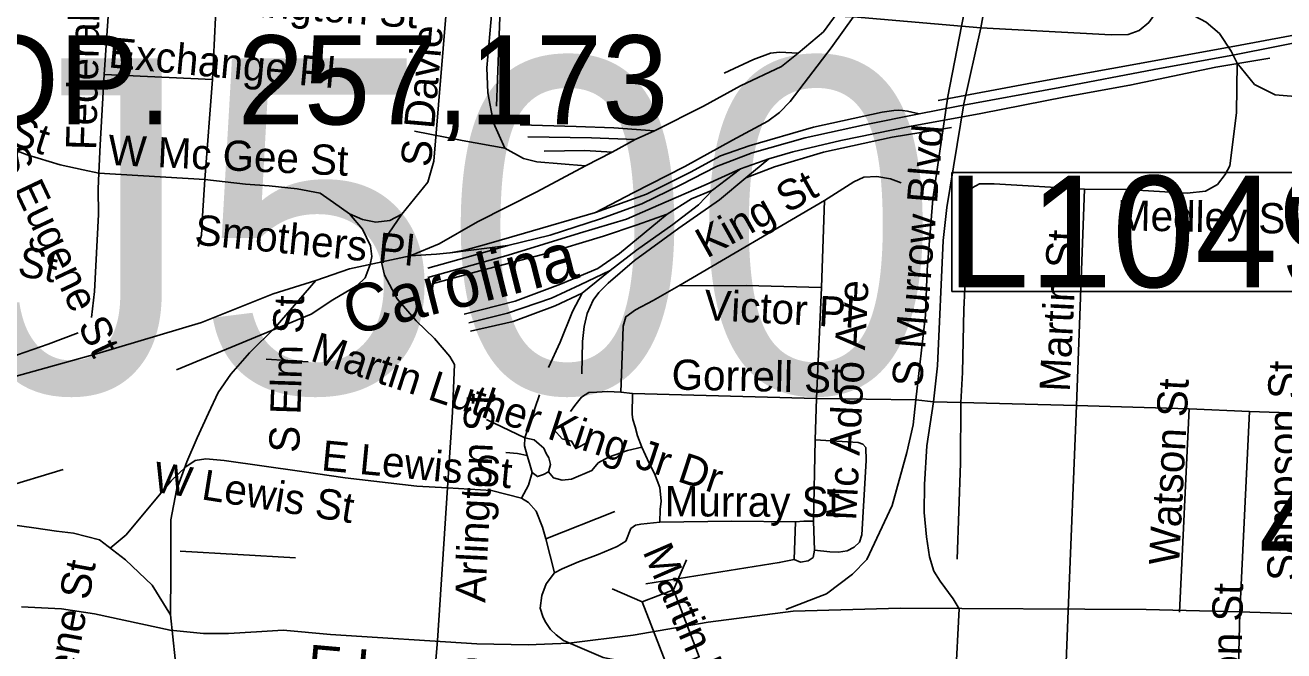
# Model space of a CAD drawing. Extents: x 1662474 to 1856135, y 779280 to 917889.
# Drawn here: x 1765413 to 1769369, y 843297 to 845263 of the extents above; entities that cross this region are included whole.
import ezdxf

# ---------------------------------------------------------------- set-up
doc = ezdxf.new("R2010")
doc.units = 0
for name, color, linetype in [('Cogo Default Point CELL', 7, 'Continuous'), ('Exist Civil Demographics City Label', 7, 'Continuous'), ('Exist Railroad Mainline', 7, 'Continuous'), ('Exist Railroad Mainline Label', 7, 'Continuous'), ('Exist Railroad Siding', 7, 'Continuous'), ('Exist Road Non-System Structure Non-Sys NCDOT Attributed CELL', 7, 'Continuous'), ('Exist Road Non-System Structure Non-Sys Other Number Label', 7, 'Continuous'), ('Exist Road Non-System Type 51', 7, 'Continuous'), ('Exist Road Non-System Type 51 Label', 7, 'Continuous'), ('Exist Road Secondary Type 51 Label', 7, 'Continuous'), ('Exist Road Secondary Type 51 Undivided 4 Lane Attributed', 7, 'Continuous'), ('Prop Horizontal Alignment Station Label', 7, 'Continuous')]:
    doc.layers.add(name, color=color, linetype=linetype)

msp = doc.modelspace()

# ---------------------------------------------------------------- linework, layer by layer
at = {"layer": 'Exist Railroad Mainline'}
for p, q in [((1767258.3, 844864.2), (1767330.7, 844903.8)), ((1767330.7, 844903.8), (1767391, 844931.4)), ((1767174.4, 844820.6), (1767258.3, 844864.2)), ((1766930.6, 844570.2), (1766748.7, 844547.7)), ((1766192.9, 844418.9), (1766326.3, 844460.5))]:
    msp.add_line(p, q, dxfattribs=at)
for points in [[(1767842.3, 845174.6), (1767922.5, 845242.2), (1767985.3, 845327.9), (1768057.7, 845435.4), (1768138.5, 845550.6), (1768184.9, 845636.4), (1768205.2, 845700.3), (1768213.6, 845758.5), (1768252.5, 845942.5), (1768251.6, 846075.7), (1768249.7, 846093.7)], [(1770386.9, 845391.2), (1770188.9, 845352.6), (1769952.6, 845309.8), (1769722.3, 845265.3), (1769478.2, 845222.6), (1769213.9, 845170.3), (1768961.5, 845123.9), (1768665.3, 845067.6), (1768346, 845008.9), (1768223.1, 844984.4)], [(1767391, 844931.4), (1767545.2, 845008.4), (1767661.7, 845072), (1767789.9, 845133), (1767842.3, 845174.6)], [(1768223.1, 844984.4), (1768050.8, 844949.5), (1767864.5, 844908.6), (1767698.4, 844861.8), (1767586.3, 844818.5), (1767473.8, 844761), (1767350.8, 844702.1), (1767221.2, 844654.6), (1767062.9, 844603.6), (1766930.6, 844570.2)], [(1766622.8, 844538.1), (1766714.8, 844575.6), (1766835, 844645), (1767021.7, 844739.7), (1767174.4, 844820.6)], [(1767205.2, 844674.6), (1766983, 844609.9), (1766862.8, 844574.9), (1766794.8, 844555.6), (1766748.7, 844547.7), (1766748.2, 844547.7), (1766705.6, 844543.3), (1766622.8, 844538.1)], [(1766326.3, 844460.5), (1766432.4, 844497.7), (1766622.8, 844538.1)], [(1765869.4, 843409.6), (1765871.2, 843541), (1765871.2, 843709.1), (1765888.6, 843802.3), (1765921.1, 843891.2), (1765953.6, 843965.8), (1765988.9, 844043.8), (1766019.7, 844109.2), (1766059.2, 844165.9), (1766118.4, 844233.7), (1766198.5, 844312.6), (1766326.3, 844460.5)], [(1765346.6, 844149.6), (1765637, 844230), (1765967.6, 844328.3), (1766192.9, 844418.9)], [(1764930.8, 843832.1), (1765046.4, 843785.5), (1765213.9, 843730.5), (1765325.9, 843699.7), (1765439.8, 843683.2), (1765511.8, 843672.6)], [(1765511.8, 843672.6), (1765564.5, 843667.2), (1765647.2, 843645.4), (1765728.1, 843582.7), (1765812.7, 843503.7), (1765869.4, 843409.6)], [(1765905.9, 843027.4), (1765903.7, 843124.9), (1765884.6, 843271.8), (1765869.4, 843409.6)]]:
    msp.add_lwpolyline(points, dxfattribs=at)
at = {"layer": 'Exist Railroad Siding'}
for p, q in [((1767750.2, 844843.3), (1767661.9, 844811.7)), ((1767750.2, 844843.3), (1767677.8, 844783.8)), ((1767573.6, 844744.2), (1767661.9, 844811.7)), ((1767163.6, 844421.1), (1767252, 844492.4)), ((1765338.3, 843807.6), (1765532.5, 843866.6))]:
    msp.add_line(p, q, dxfattribs=at)
for points in [[(1767205.2, 844674.6), (1767323.6, 844735.8), (1767486.2, 844818.9), (1767636.5, 844901.8), (1767747, 844961.2), (1767783.7, 844989.1), (1767817.2, 845022.8), (1767946.4, 845192.2), (1768089.7, 845393.1), (1768194.5, 845562.6), (1768223.1, 845628.7), (1768239.1, 845686.1), (1768248, 845737.8), (1768270.4, 845867.9), (1768269.5, 846003), (1768249.7, 846093.7)], [(1766906.6, 845550.2), (1766879.4, 845306.5), (1766864.2, 845128.6), (1766867.6, 845050.7), (1766885, 844956.5), (1766920.8, 844876.3)], [(1770386.9, 845391.2), (1770269.1, 845392), (1770117, 845369.1), (1769836.5, 845312.8), (1769512.3, 845252.8), (1769232.2, 845200.4), (1768915.6, 845142.2), (1768579.3, 845082.1), (1768283.1, 845026.1)], [(1767609.6, 845112.1), (1767702.1, 845155.5), (1767756, 845175.1), (1767784, 845178.1), (1767842.3, 845174.6)], [(1769325.6, 845159.8), (1769155.7, 845130.8), (1768885.4, 845074.2), (1768683.1, 845037.7), (1768416.8, 844985.3), (1768192.8, 844944.6), (1767976.5, 844900.1), (1767826.2, 844864.8), (1767750.2, 844843.3)], [(1768223.1, 844984.4), (1768186.5, 844992.3), (1768171.1, 844994.6), (1768157.7, 844995.5), (1768142.9, 844995.2), (1768107, 844989.3), (1767890.8, 844942.2), (1767688.7, 844883.7), (1767598.4, 844852.3), (1767503.8, 844800.8), (1767365.6, 844731.7), (1767205.2, 844674.6)], [(1767391, 844931.4), (1767262.8, 844940.3), (1767145.1, 844945), (1766968.9, 844949.9)], [(1768324.7, 844941.6), (1768138.6, 844910.9), (1767922.3, 844864.4), (1767768.1, 844817.4), (1767677.8, 844783.8)], [(1766920.8, 844876.3), (1766786.7, 844901.1), (1766637, 844930.1)], [(1767330.7, 844903.8), (1767192.6, 844908.5), (1766992.8, 844912)], [(1766920.8, 844876.3), (1766979.5, 844843.6), (1767021.4, 844833.9), (1767174.4, 844820.6)], [(1767044.7, 844867.6), (1767172.4, 844868.9), (1767258.3, 844864.2)], [(1767661.9, 844811.7), (1767553.9, 844762.7), (1767403.6, 844697.5), (1767303.3, 844653.9), (1767155, 844609), (1766930.7, 844540.4), (1766678.2, 844470)], [(1767677.8, 844783.8), (1767595.6, 844714.2), (1767467.1, 844624.9), (1767328.2, 844523.7), (1767246, 844452.5), (1767216.5, 844422.6), (1767198.3, 844398.4), (1767179.4, 844356.7), (1767169.7, 844316.6), (1767164.8, 844268.7), (1767162.4, 844167)], [(1767252, 844492.4), (1767334.4, 844556.1), (1767449, 844637.1), (1767529.3, 844698.5), (1767573.6, 844744.2)], [(1767431.2, 844669.3), (1767507.4, 844717), (1767573.6, 844744.2)], [(1766692.2, 844449.7), (1766842, 844491), (1767043, 844543.3), (1767230.9, 844600.5), (1767337, 844635.8), (1767431.2, 844669.3)], [(1767431.2, 844669.3), (1767358.8, 844609.7), (1767281, 844545.4), (1767213.1, 844498.5), (1767095.9, 844449.4), (1766953.7, 844396.1), (1766793.3, 844355.1)], [(1766678.4, 844499.9), (1766820.7, 844539), (1766930.6, 844570.2)], [(1766807.2, 844327.2), (1766929.6, 844358.2), (1767067.8, 844405.6), (1767157.9, 844446.8), (1767252, 844492.4)], [(1767163.6, 844421.1), (1767079.4, 844381.4), (1766947.1, 844332.3), (1766813.2, 844301.2)], [(1767058.4, 844187.5), (1767094.8, 844267.2), (1767133.5, 844363.2), (1767163.6, 844421.1)], [(1765579.3, 844296.2), (1765485, 844261), (1765388.8, 844227.5), (1765296.8, 844186)]]:
    msp.add_lwpolyline(points, dxfattribs=at)
at = {"layer": 'Exist Road Non-System Structure Non-Sys NCDOT Attributed CELL'}
for p, q in [((1767492, 843582.7), (1767450.4, 843488.6)), ((1767258.1, 843492.2), (1767352.2, 843450.6))]:
    msp.add_line(p, q, dxfattribs=at)
msp.add_lwpolyline([(1767450.4, 843488.6), (1767531.8, 843278.5), (1767433.6, 843240.4), (1767352.2, 843450.6)], close=True, dxfattribs=at)
at = {"layer": 'Exist Road Non-System Type 51'}
for p, q in [((1765682.9, 845429.2), (1765661.1, 845108.5)), ((1766017.9, 845410.6), (1766001.4, 845092.8)), ((1766907.6, 845345.2), (1766895, 845008.2)), ((1768355.9, 845259.7), (1768417, 845254.5)), ((1766001.4, 845092.8), (1765661.1, 845108.5)), ((1766001.4, 845092.8), (1765978.2, 844778.4)), ((1765978.2, 844778.4), (1765645.1, 844798.4)), ((1768742.2, 844747.9), (1768717.9, 844067.4)), ((1767467.1, 844443.4), (1767925.4, 844712.5)), ((1767925.4, 844712.5), (1767916.2, 844439)), ((1765631, 844425.6), (1765621.2, 844344)), ((1767916.2, 844439), (1767900, 844090.2)), ((1766311.6, 844355), (1765888.8, 844179.9)), ((1766170.9, 844213.9), (1766302.1, 844205.4)), ((1767285.6, 844110.1), (1767321.5, 844105.9)), ((1766983.4, 843966.4), (1767029.6, 844101.8)), ((1767321.5, 844105.9), (1767900, 844090.2)), ((1767900, 844090.2), (1767896, 843959.8)), ((1767900, 844090.2), (1768212.1, 844085.2)), ((1768212.1, 844085.2), (1768267.9, 844079.9)), ((1768267.9, 844079.9), (1768353.8, 844076.8)), ((1768353.8, 844076.8), (1768717.9, 844067.4)), ((1768717.9, 844067.4), (1768691, 843423)), ((1768717.9, 844067.4), (1769071.9, 844057.1)), ((1769071.9, 844057.1), (1769041.6, 843418.2)), ((1769071.9, 844057.1), (1769261.1, 844048.7)), ((1769261.1, 844048.7), (1769230.9, 843417.5)), ((1769261.1, 844048.7), (1769448, 844042.9)), ((1766983.4, 843966.4), (1766863.2, 844024.4)), ((1767896, 843959.8), (1767891.1, 843704.9)), ((1766740.4, 843809.1), (1766708.6, 843329.6)), ((1767266.1, 843735.1), (1767049.4, 843648.4)), ((1767829.6, 843583.6), (1767833.9, 843702.8)), ((1767891.1, 843704.9), (1767894.5, 843612.8)), ((1767049.4, 843648.4), (1767077.1, 843541.9)), ((1766262.8, 843589.4), (1765900.2, 843610.2)), ((1768348.5, 843429), (1768325.1, 842949.5)), ((1768691, 843423), (1768673.1, 842944.5)), ((1769230.9, 843417.5), (1769218.4, 842932.8))]:
    msp.add_line(p, q, dxfattribs=at)
for points in [[(1768447.2, 846040.9), (1768430.4, 845693.9), (1768413.4, 845559.4), (1768388.9, 845424), (1768355.9, 845259.7)], [(1768514.6, 846033.8), (1768493.9, 845712.8), (1768479.5, 845604.6), (1768417, 845254.5)], [(1766596.6, 844669.4), (1766679, 844769.7), (1766697.4, 844835.9), (1766741.5, 845367.9), (1766907.6, 845345.2)], [(1768417, 845254.5), (1768826.1, 845232.2), (1768880, 845233.2), (1768914.4, 845246.6), (1768944.6, 845271.5), (1768965.4, 845300.4), (1768975.6, 845337.9)], [(1768975.6, 845337.9), (1769005.8, 845326.7), (1769086.9, 845292.2), (1769125.1, 845272.6), (1769166.6, 845236.4), (1769204.1, 845181.5), (1769222.8, 845143.7)], [(1767883.4, 845294.4), (1768016.5, 845289.1), (1768355.9, 845259.7)], [(1768355.9, 845259.7), (1768312.6, 845039.2), (1768265.9, 844716.2), (1768248.5, 844493.9), (1768243, 844351.6), (1768212.1, 844085.2)], [(1768417, 845254.5), (1768363.8, 845015.4), (1768309.6, 844690.4), (1768298.1, 844586.8), (1768280.2, 844192.2), (1768267.9, 844079.9)], [(1769222.8, 845143.7), (1769220.9, 844987.2), (1769199.4, 844821.2), (1769184.8, 844793.6), (1769160.4, 844762.6), (1769122.5, 844741.1), (1769065.4, 844735.1), (1768873.4, 844746.9), (1768742.2, 844747.9)], [(1769222.8, 845143.7), (1769277.4, 845076.2), (1769342.1, 845043.7), (1769622, 845021.2), (1769759.2, 845014.4), (1769912.2, 845003.6), (1770172.9, 844979.7), (1770255.6, 844973.9)], [(1765661.1, 845108.5), (1765648.6, 844887.5), (1765645.1, 844798.4)], [(1765645.1, 844798.4), (1765595.9, 844808), (1765523.4, 844824.2), (1765418.9, 844855.5), (1765299.5, 844900.7)], [(1765645.1, 844798.4), (1765642.9, 844748.7), (1765643.1, 844668.4), (1765631, 844425.6)], [(1767925.4, 844712.5), (1768017.4, 844770.8), (1768049.1, 844785.7), (1768090.2, 844787.2), (1768133.4, 844779.7), (1768166.1, 844768.1)], [(1765978.2, 844778.4), (1765970.9, 844663.4), (1765967.5, 844603), (1765957.2, 844567.9)], [(1766340.1, 844735.4), (1766267.8, 844748.9), (1766180.4, 844757.9), (1766105.2, 844763.7), (1765978.2, 844778.4)], [(1768742.2, 844747.9), (1768458.8, 844764.7), (1768412.6, 844764.7), (1768389.8, 844752.1), (1768382.6, 844725.9), (1768379.2, 844693.9), (1768363, 844369.2), (1768359.2, 844172.1), (1768353.8, 844076.8)], [(1766432.6, 844670.5), (1766382.1, 844705.7), (1766340.1, 844735.4)], [(1766311.6, 844355), (1766380.4, 844399.6), (1766457, 844445.2), (1766481.4, 844469.4), (1766497.4, 844510.7), (1766502.4, 844536.6), (1766498.1, 844569.4), (1766473, 844621.7), (1766432.6, 844670.5)], [(1766596.6, 844669.4), (1766558.9, 844649.2), (1766515, 844644.2), (1766473, 844651.9), (1766432.6, 844670.5)], [(1766596.6, 844669.4), (1766556.1, 844609.1), (1766539.4, 844563.2), (1766532.6, 844518.2), (1766542, 844477.6), (1766582.4, 844403), (1766642.5, 844334.2), (1766700, 844278.4), (1766748, 844222.2), (1766762.1, 844196.8)], [(1767285.6, 844110.1), (1767290.5, 844253.2), (1767293.1, 844317.2), (1767300.8, 844346.9), (1767331.8, 844368.4), (1767387.1, 844397.8), (1767467.1, 844443.4)], [(1767467.1, 844443.4), (1767679, 844445), (1767916.2, 844439)], [(1766762.1, 844196.8), (1766756.6, 844047.2), (1766740.4, 843809.1)], [(1767127.2, 844049), (1767140.6, 844067.4), (1767161.9, 844094.1), (1767184.5, 844108.6), (1767209.6, 844110.1), (1767243.4, 844111.4), (1767285.6, 844110.1)], [(1767321.5, 844105.9), (1767321.2, 844039.8), (1767322.6, 844023.8), (1767329.9, 844000.4), (1767337.5, 843972.9), (1767351.1, 843937.4)], [(1768212.1, 844085.2), (1768203.9, 844007), (1768184.2, 843920.1), (1768137.8, 843753.2), (1768058.2, 843584.2), (1768013.9, 843537.4), (1767932.2, 843476), (1767803.6, 843427.2)], [(1768267.9, 844079.9), (1768246.6, 843941.6), (1768240.1, 843819.6), (1768238.6, 843731.7), (1768245.9, 843655.2), (1768255.4, 843592.2), (1768269.5, 843547.4), (1768288.9, 843515.4), (1768330.1, 843460.2), (1768348.5, 843429)], [(1768353.8, 844076.8), (1768353, 843886.2), (1768342.5, 843584.7)], [(1767074.5, 843992.5), (1767101.4, 843963.2), (1767130.4, 843955.9), (1767143.6, 843932.7), (1767185.2, 843953.7)], [(1766991.1, 843910.9), (1766982.6, 843941.1), (1766983.4, 843966.4)], [(1767057.5, 843859.5), (1767064.4, 843882.4), (1767059.4, 843903.6), (1767050.6, 843917.5), (1767043.4, 843933.5), (1767028.9, 843945.9), (1767012.9, 843960), (1766983.4, 843966.4)], [(1767896, 843959.8), (1768030.9, 843951.4), (1768045.9, 843946.9), (1768055.9, 843935.9), (1768056.6, 843895.4), (1768042.5, 843661.9), (1768035.6, 843638.2), (1768018.9, 843623.2), (1767997.1, 843611.4), (1767969.2, 843607.2), (1767942, 843608), (1767894.5, 843612.8)], [(1766991.1, 843910.9), (1766960.9, 843916.7), (1766923.9, 843920.1)], [(1767007.1, 843857.4), (1766997.9, 843886.5), (1766991.1, 843910.9)], [(1767351.1, 843937.4), (1767306.6, 843926.2), (1767246.6, 843905.9), (1767214.4, 843887.4)], [(1767351.1, 843937.4), (1767374.5, 843886.5), (1767391.4, 843854), (1767407.4, 843810.7), (1767412.6, 843767.1), (1767409.1, 843740.9), (1767407.4, 843700.9)], [(1766282.9, 843860.5), (1766038.9, 843894.9), (1765980.9, 843899.9), (1765947.2, 843894.9), (1765917.9, 843874.7), (1765871.6, 843830.9), (1765823.6, 843773.4), (1765730.1, 843661.1), (1765679.9, 843619.9)], [(1767057.5, 843859.5), (1767073.5, 843841.1), (1767100.5, 843833.5), (1767130.6, 843836.9), (1767194.5, 843863.2), (1767214.4, 843887.4)], [(1766282.9, 843860.5), (1766418.6, 843840.6), (1766644.6, 843813.9), (1766740.4, 843809.1)], [(1766973.5, 843777.1), (1766995.2, 843817.2), (1767007.1, 843857.4)], [(1767007.1, 843857.4), (1767023.1, 843844.5), (1767042.2, 843850.6), (1767057.5, 843859.5)], [(1766740.4, 843809.1), (1766879.2, 843800.7), (1766973.5, 843777.1)], [(1766973.5, 843777.1), (1766995.2, 843762.6), (1767019.6, 843735.4), (1767039.1, 843685.5), (1767049.4, 843648.4)], [(1767301.4, 843641.7), (1767316.8, 843681.2), (1767331.8, 843692.2), (1767348.2, 843695.4), (1767407.4, 843700.9)], [(1767407.4, 843700.9), (1767634.6, 843704.1), (1767833.9, 843702.8)], [(1767833.9, 843702.8), (1767860.1, 843704.9), (1767891.1, 843704.9)], [(1767077.1, 843541.9), (1767100.5, 843554.5), (1767152.5, 843576.9), (1767214.1, 843599.7), (1767273.8, 843624.9), (1767301.4, 843641.7)], [(1767829.6, 843583.6), (1767849.9, 843575.5), (1767874.2, 843579.4), (1767890.2, 843590.4), (1767894.5, 843612.8)], [(1767363.8, 843507.8), (1767783.4, 843574.4), (1767829.6, 843583.6)], [(1767105.5, 843329.9), (1767081.9, 843347.4), (1767064.4, 843364.2), (1767047.5, 843388.9), (1767040.6, 843404.4), (1767031.5, 843430.9), (1767036.5, 843471), (1767050.6, 843507), (1767077.1, 843541.9)], [(1766708.6, 843329.6), (1766693.6, 843145.6), (1766672.1, 842761.4)], [(1767504.1, 843207.2), (1767445.4, 843237.2), (1767347, 843253.2), (1767229.9, 843276), (1767105.5, 843329.9)]]:
    msp.add_lwpolyline(points, dxfattribs=at)
at = {"layer": 'Exist Road Secondary Type 51 Undivided 4 Lane Attributed'}
msp.add_lwpolyline([(1765401.1, 843434.8), (1765527, 843429.1), (1765631.2, 843413), (1765868.8, 843361.5), (1765974.1, 843351.2), (1766051.9, 843351.2), (1766140.1, 843356.9), (1766223.9, 843361.4), (1766373.1, 843347.8), (1766832.7, 843319.1), (1766994.1, 843315.7), (1767122.4, 843321.4), (1767324.4, 843346.6), (1767560.3, 843386.7), (1767827.3, 843421.1), (1768163.9, 843431.2), (1768936.3, 843426.9), (1769230.3, 843419.1), (1769620.1, 843407)], dxfattribs=at)
at = {"layer": 'Prop Horizontal Alignment Station Label'}
msp.add_lwpolyline([(1768325.9, 844799.8), (1769855.6, 844799.8), (1769855.6, 844426.6), (1768325.9, 844426.6)], close=True, dxfattribs=at)

# ---------------------------------------------------------------- texts
at = {"layer": 'Cogo Default Point CELL'}
msp.add_text('4240', height=288, dxfattribs=at).set_placement((1769291, 843547))
at = {"layer": 'Exist Civil Demographics City Label'}
msp.add_text('POP.  257,173', height=280, dxfattribs=at).set_placement((1764978.1, 844951))
at = {"layer": 'Exist Railroad Mainline Label'}
msp.add_text('Carolina', height=150, rotation=14.2098, dxfattribs=at).set_placement((1766434.7, 844287))
at = {"layer": 'Exist Road Non-System Structure Non-Sys Other Number Label'}
msp.add_text('J500', height=1049.86, dxfattribs=at).set_placement((1765244.6, 844108.9))
at = {"layer": 'Exist Road Non-System Type 51 Label'}
for s, rotation, p in [('Federal Pl', 88.5407, (1765635.9, 844869.4)), ('W Washington St', 355.853, (1765665.2, 845323.9)), ('S Davie St', 84.9847, (1766687.9, 844815.2)), ('Exchange Pl', 354.7432, (1765672.4, 845130.6)), ('W Mc Gee St', 342.3143, (1764751.3, 845084.2)), ('S Murrow Blvd', 85.3193, (1768231.6, 844123.5)), ('W Mc Gee St', 357.4062, (1765672.4, 844823.8)), ('S Eugene St', 295.2672, (1765324, 844857.6)), ('King St', 29.2339, (1767555.3, 844529)), ('Spring Garden St', 348.9901, (1764539.9, 844641.3)), ('Medley St', 358.8874, (1768843.8, 844618.5)), ('Smothers Pl', 354.3975, (1765942.9, 844574)), ('Martin St', 87.1996, (1768696, 844109.5)), ('Victor Pl', 356.9883, (1767545.5, 844336.9)), ('Mc Adoo Ave', 86.9889, (1768024.6, 843704.9)), ('S Elm St', 88.149, (1766274.3, 843918.3)), ('Martin Luther King Jr Dr', 341.8202, (1766305.5, 844209.7)), ('Gorrell St', 358.8433, (1767444.2, 844118.1)), ('Sampson St', 89.704, (1769412, 843516.6)), ('Watson St', 86.996, (1769039.7, 843564.4)), ('Arlington St', 87.2314, (1766859, 843447.4)), ('E Lewis St', 354.5783, (1766341.6, 843864.4)), ('W Lewis St', 350.9558, (1765810.8, 843797.9)), ('Murray St', 359.7493, (1767423, 843719.8)), ('Martin Luther King Jr Dr', 293.3703, (1767352.9, 843609.1)), ('S Eugene St', 79.4124, (1765504.4, 842870.4)), ('S Eugene St', 79.4124, (1765504.4, 842870.4)), ('Macon St', 88.6621, (1769229, 842971.6))]:
    msp.add_text(s, height=95, rotation=rotation, dxfattribs=at).set_placement(p)
at = {"layer": 'Exist Road Secondary Type 51 Label'}
msp.add_text('E Lee St', height=120, rotation=354.9831, dxfattribs=at).set_placement((1766295.8, 843197.4))
at = {"layer": 'Prop Horizontal Alignment Station Label'}
msp.add_text('L1049', height=350, dxfattribs=at).set_placement((1768309.2, 844439.6))

doc.saveas('drawing.dxf')
